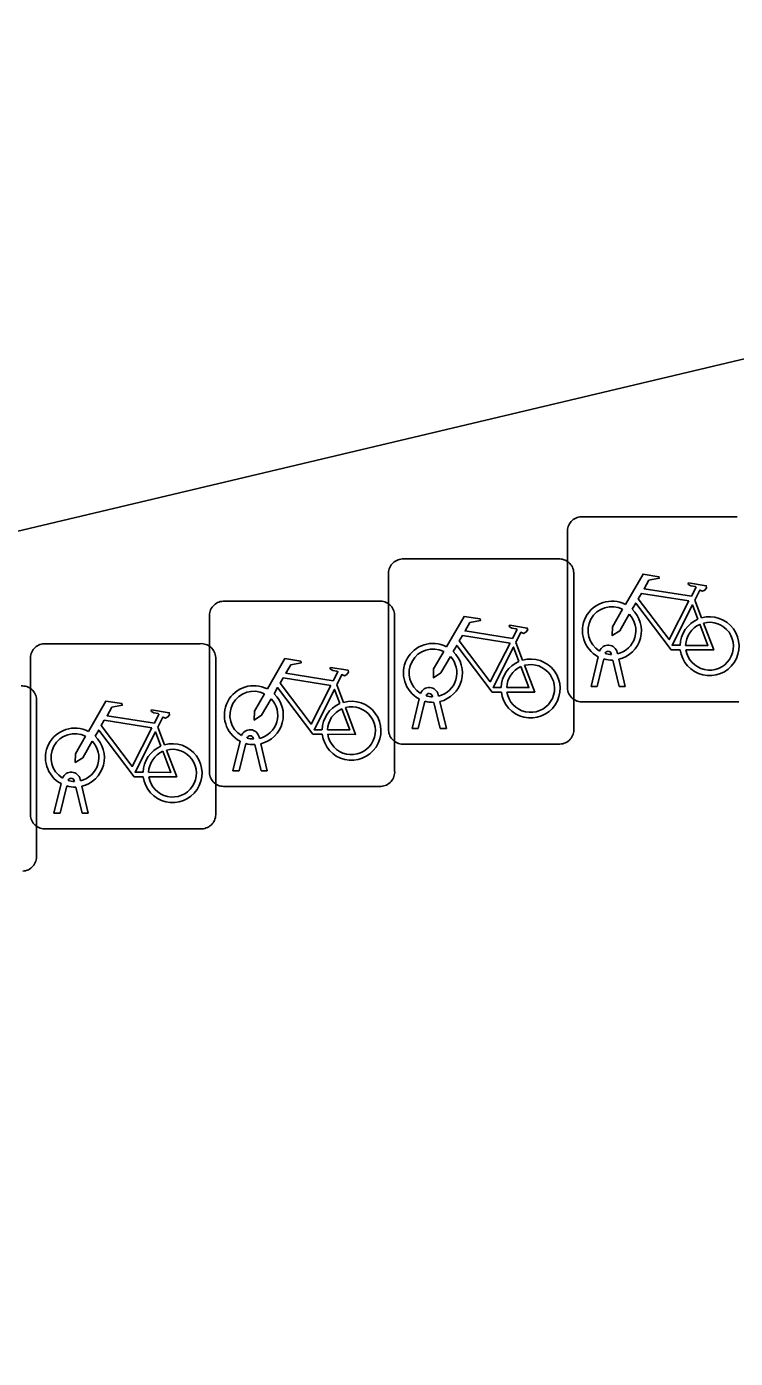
# Model space of a CAD drawing. Extents: x 160675 to 161153, y 383241 to 383714.
# Drawn here: x 160982.85 to 160986.68, y 383476.57 to 383483.75 of the extents above; entities that cross this region are included whole.
import ezdxf

# ---------------------------------------------------------------- set-up
doc = ezdxf.new("R2010")
doc.units = 0
for name, color, linetype in [('IMGEO_Fietsenrek', 7, 'Continuous'), ('IMGEO_Pand', 7, 'Continuous'), ('IMGEO_Voetpad_open', 7, 'Continuous')]:
    doc.layers.add(name, color=color, linetype=linetype)

msp = doc.modelspace()

# ---------------------------------------------------------------- linework, layer by layer
at = {"layer": 'IMGEO_Fietsenrek'}
for p, q in [((160985.8449, 383481.1095), (160986.6858, 383481.1095)), ((160986.6858, 383481.1095), (160985.8449, 383481.1095)), ((160985.7705, 383480.1849), (160985.7705, 383481.0258)), ((160985.7705, 383481.0258), (160985.7705, 383480.1849)), ((160984.8799, 383480.8815), (160985.7208, 383480.8815)), ((160985.7208, 383480.8815), (160984.8799, 383480.8815)), ((160984.8055, 383479.9569), (160984.8055, 383480.7978)), ((160984.8055, 383480.7978), (160984.8055, 383479.9569)), ((160985.8045, 383480.8071), (160985.8045, 383479.9662)), ((160985.8045, 383479.9662), (160985.8045, 383480.8071)), ((160983.9139, 383480.6535), (160984.7548, 383480.6535)), ((160984.7548, 383480.6535), (160983.9139, 383480.6535)), ((160986.4572, 383480.6592), (160986.4935, 383480.564)), ((160984.8385, 383480.5791), (160984.8385, 383479.7382)), ((160984.8385, 383479.7382), (160984.8385, 383480.5791)), ((160983.8395, 383479.7289), (160983.8395, 383480.5698)), ((160983.8395, 383480.5698), (160983.8395, 383479.7289)), ((160982.9489, 383480.4245), (160983.7898, 383480.4245)), ((160983.7898, 383480.4245), (160982.9489, 383480.4245)), ((160985.4922, 383480.4312), (160985.5285, 383480.336)), ((160986.0079, 383480.3659), (160986.0069, 383480.3702)), ((160986.0386, 383480.3774), (160986.0404, 383480.3695)), ((160982.8745, 383479.4999), (160982.8745, 383480.3408)), ((160982.8745, 383480.3408), (160982.8745, 383479.4999)), ((160983.8735, 383480.3501), (160983.8735, 383479.5092)), ((160983.8735, 383479.5092), (160983.8735, 383480.3501)), ((160985.8975, 383480.1943), (160985.9358, 383480.3543)), ((160985.9662, 383480.3421), (160985.9309, 383480.1943)), ((160986.049, 383480.1943), (160986.0151, 383480.336)), ((160986.0474, 383480.3403), (160986.0824, 383480.1943)), ((160984.5262, 383480.2032), (160984.5625, 383480.108)), ((160985.0736, 383480.1494), (160985.0754, 383480.1415)), ((160985.9309, 383480.1943), (160985.8975, 383480.1943)), ((160986.0824, 383480.1943), (160986.049, 383480.1943)), ((160982.9075, 383480.1221), (160982.9075, 383479.2812)), ((160982.9075, 383479.2812), (160982.9075, 383480.1221)), ((160984.9325, 383479.9663), (160984.9708, 383480.1263)), ((160985.0012, 383480.1141), (160984.9659, 383479.9663)), ((160985.0429, 383480.1379), (160985.0419, 383480.1422)), ((160985.084, 383479.9663), (160985.0501, 383480.108)), ((160985.0824, 383480.1123), (160985.1174, 383479.9663)), ((160986.6951, 383480.1105), (160985.8542, 383480.1105)), ((160985.8542, 383480.1105), (160986.6951, 383480.1105)), ((160983.5612, 383479.9742), (160983.5975, 383479.879)), ((160984.9659, 383479.9663), (160984.9325, 383479.9663)), ((160985.1174, 383479.9663), (160985.084, 383479.9663)), ((160983.9665, 383479.7383), (160984.0048, 383479.8983)), ((160984.0352, 383479.8861), (160983.9999, 383479.7383)), ((160984.0769, 383479.9099), (160984.0759, 383479.9142)), ((160984.118, 383479.7383), (160984.0841, 383479.88)), ((160984.1076, 383479.9214), (160984.1094, 383479.9135)), ((160984.1164, 383479.8843), (160984.1514, 383479.7383)), ((160985.7301, 383479.8825), (160984.8892, 383479.8825)), ((160984.8892, 383479.8825), (160985.7301, 383479.8825)), ((160983.9999, 383479.7383), (160983.9665, 383479.7383)), ((160984.1514, 383479.7383), (160984.118, 383479.7383)), ((160983.0015, 383479.5093), (160983.0398, 383479.6693)), ((160983.0702, 383479.6571), (160983.0349, 383479.5093)), ((160983.1119, 383479.6809), (160983.1109, 383479.6852)), ((160983.153, 383479.5093), (160983.1191, 383479.651)), ((160983.1426, 383479.6924), (160983.1444, 383479.6845)), ((160983.1514, 383479.6553), (160983.1864, 383479.5093)), ((160984.7641, 383479.6545), (160983.9232, 383479.6545)), ((160983.9232, 383479.6545), (160984.7641, 383479.6545)), ((160983.0349, 383479.5093), (160983.0015, 383479.5093)), ((160983.1864, 383479.5093), (160983.153, 383479.5093)), ((160983.7991, 383479.4255), (160982.9582, 383479.4255)), ((160982.9582, 383479.4255), (160983.7991, 383479.4255))]:
    msp.add_line(p, q, dxfattribs=at)
for points in [[(160986.0831, 383480.6362), (160986.1778, 383480.7997), (160986.264, 383480.7859), (160986.2657, 383480.7772), (160986.2096, 383480.7663), (160986.1834, 383480.721), (160986.4386, 383480.6802)], [(160986.4386, 383480.6802), (160986.4636, 383480.729), (160986.4585, 383480.733), (160986.4353, 383480.7367), (160986.4226, 383480.7442), (160986.4216, 383480.7473), (160986.4238, 383480.7519), (160986.5186, 383480.7368), (160986.5209, 383480.7265), (160986.5115, 383480.7141), (160986.4991, 383480.7077), (160986.4846, 383480.7139), (160986.4572, 383480.6592)], [(160986.4257, 383480.655), (160986.1689, 383480.696), (160986.1522, 383480.6672), (160986.3192, 383480.4469), (160986.4257, 383480.655)], [(160986.1038, 383480.5837), (160986.0522, 383480.4945), (160986.0123, 383480.4685), (160986.0135, 383480.516), (160986.068, 383480.6102)], [(160986.3788, 383480.3915), (160986.3291, 383480.3916), (160986.1384, 383480.6433), (160986.1194, 383480.6105)], [(160986.4737, 383480.557), (160986.4444, 383480.6338), (160986.335, 383480.4157), (160986.3777, 383480.4156)], [(160985.1181, 383480.4082), (160985.2128, 383480.5717), (160985.299, 383480.5579), (160985.3007, 383480.5492), (160985.2446, 383480.5383), (160985.2184, 383480.493), (160985.4736, 383480.4522)], [(160985.4736, 383480.4522), (160985.4986, 383480.501), (160985.4935, 383480.505), (160985.4703, 383480.5087), (160985.4576, 383480.5162), (160985.4566, 383480.5193), (160985.4588, 383480.5239), (160985.5536, 383480.5088), (160985.5559, 383480.4985), (160985.5465, 383480.4861), (160985.5341, 383480.4797), (160985.5196, 383480.4859), (160985.4922, 383480.4312)], [(160986.4077, 383480.4155), (160986.5276, 383480.4153), (160986.4844, 383480.5289)], [(160986.5042, 383480.5358), (160986.5592, 383480.3912), (160986.4091, 383480.3915)], [(160985.4607, 383480.427), (160985.2039, 383480.468), (160985.1872, 383480.4392), (160985.3542, 383480.2189), (160985.4607, 383480.427)], [(160985.1388, 383480.3557), (160985.0872, 383480.2665), (160985.0473, 383480.2405), (160985.0485, 383480.288), (160985.103, 383480.3822)], [(160985.4138, 383480.1635), (160985.3641, 383480.1636), (160985.1734, 383480.4153), (160985.1544, 383480.3825)], [(160985.5087, 383480.329), (160985.4794, 383480.4058), (160985.37, 383480.1877), (160985.4127, 383480.1876)], [(160984.1521, 383480.1802), (160984.2468, 383480.3437), (160984.333, 383480.3299), (160984.3347, 383480.3212), (160984.2786, 383480.3103), (160984.2524, 383480.265), (160984.5076, 383480.2242)], [(160984.5076, 383480.2242), (160984.5326, 383480.273), (160984.5275, 383480.277), (160984.5043, 383480.2807), (160984.4916, 383480.2882), (160984.4906, 383480.2913), (160984.4928, 383480.2959), (160984.5876, 383480.2808), (160984.5899, 383480.2705), (160984.5805, 383480.2581), (160984.5681, 383480.2517), (160984.5536, 383480.2579), (160984.5262, 383480.2032)], [(160985.4427, 383480.1875), (160985.5626, 383480.1873), (160985.5194, 383480.3009)], [(160985.5392, 383480.3078), (160985.5942, 383480.1632), (160985.4441, 383480.1635)], [(160984.4947, 383480.199), (160984.2379, 383480.24), (160984.2212, 383480.2112), (160984.3882, 383479.9909), (160984.4947, 383480.199)], [(160984.1728, 383480.1277), (160984.1212, 383480.0385), (160984.0813, 383480.0125), (160984.0825, 383480.06), (160984.137, 383480.1542)], [(160984.4478, 383479.9355), (160984.3981, 383479.9356), (160984.2074, 383480.1873), (160984.1884, 383480.1545)], [(160984.5427, 383480.101), (160984.5134, 383480.1778), (160984.404, 383479.9597), (160984.4467, 383479.9596)], [(160983.1871, 383479.9512), (160983.2818, 383480.1147), (160983.368, 383480.1009), (160983.3697, 383480.0922), (160983.3136, 383480.0813), (160983.2874, 383480.036), (160983.5426, 383479.9952)], [(160984.4767, 383479.9595), (160984.5966, 383479.9593), (160984.5534, 383480.0729)], [(160984.5732, 383480.0798), (160984.6282, 383479.9352), (160984.4781, 383479.9355)], [(160983.5297, 383479.97), (160983.2729, 383480.011), (160983.2562, 383479.9822), (160983.4232, 383479.7619), (160983.5297, 383479.97)], [(160983.5426, 383479.9952), (160983.5676, 383480.044), (160983.5625, 383480.048), (160983.5393, 383480.0517), (160983.5266, 383480.0592), (160983.5256, 383480.0623), (160983.5278, 383480.0669), (160983.6226, 383480.0518), (160983.6249, 383480.0415), (160983.6155, 383480.0291), (160983.6031, 383480.0227), (160983.5886, 383480.0289), (160983.5612, 383479.9742)], [(160983.4828, 383479.7065), (160983.4331, 383479.7066), (160983.2424, 383479.9583), (160983.2234, 383479.9255)], [(160983.5777, 383479.872), (160983.5484, 383479.9488), (160983.439, 383479.7307), (160983.4817, 383479.7306)], [(160983.2078, 383479.8987), (160983.1562, 383479.8095), (160983.1163, 383479.7835), (160983.1175, 383479.831), (160983.172, 383479.9252)], [(160983.5117, 383479.7305), (160983.6316, 383479.7303), (160983.5884, 383479.8439)], [(160983.6082, 383479.8508), (160983.6632, 383479.7062), (160983.5131, 383479.7065)]]:
    msp.add_lwpolyline(points, dxfattribs=at)
for centre, radius, start, end in [((160985.8482, 383481.0316), 0.0779, 92.4484, 184.28452), ((160985.8482, 383481.0316), 0.0779, 92.4484, 184.28452), ((160984.8832, 383480.8036), 0.0779, 92.4484, 184.28452), ((160984.8832, 383480.8036), 0.0779, 92.4484, 184.28452), ((160985.7266, 383480.8038), 0.0779, 2.4484, 94.28452), ((160985.7266, 383480.8038), 0.0779, 2.4484, 94.28452), ((160983.9172, 383480.5756), 0.0779, 92.4484, 184.28452), ((160983.9172, 383480.5756), 0.0779, 92.4484, 184.28452), ((160984.7606, 383480.5758), 0.0779, 2.4484, 94.28452), ((160984.7606, 383480.5758), 0.0779, 2.4484, 94.28452), ((160986.0101, 383480.4949), 0.159, 62.67661, 242.13685), ((160986.0101, 383480.4949), 0.129, 63.31916, 238.90302), ((160986.0101, 383480.4949), 0.129, 283.60429, 43.43025), ((160986.0101, 383480.4949), 0.159, 283.5766, 46.60424), ((160986.5367, 383480.4109), 0.159, 113.3408, 178.32165), ((160986.5367, 383480.4109), 0.159, 187.0065, 105.77075), ((160986.5367, 383480.4109), 0.129, 113.92302, 177.95563), ((160986.5367, 383480.4109), 0.129, 188.67146, 104.58832), ((160982.9522, 383480.3466), 0.0779, 92.4484, 184.28452), ((160982.9522, 383480.3466), 0.0779, 92.4484, 184.28452), ((160983.7956, 383480.3468), 0.0779, 2.4484, 94.28452), ((160983.7956, 383480.3468), 0.0779, 2.4484, 94.28452), ((160985.0451, 383480.2669), 0.159, 62.67661, 242.13685), ((160985.0451, 383480.2669), 0.129, 63.31916, 238.90302), ((160985.0451, 383480.2669), 0.159, 283.5766, 46.60424), ((160985.9899, 383480.3663), 0.0499, 12.8025, 158.69338), ((160985.9899, 383480.3663), 0.0174, 12.8025, 163.45023), ((160986.0101, 383480.4949), 0.129, 253.41502, 269.02044), ((160985.0451, 383480.2669), 0.129, 283.60429, 43.43025), ((160985.5717, 383480.1829), 0.159, 113.3408, 178.32165), ((160985.5717, 383480.1829), 0.159, 187.0065, 105.77075), ((160985.5717, 383480.1829), 0.129, 113.92302, 177.95563), ((160985.5717, 383480.1829), 0.129, 188.67146, 104.58832), ((160986.0101, 383480.4949), 0.159, 253.99666, 271.78671), ((160982.8296, 383480.1188), 0.0779, 2.4484, 94.28452), ((160982.8296, 383480.1188), 0.0779, 2.4484, 94.28452), ((160984.0791, 383480.0389), 0.159, 62.67661, 242.13685), ((160984.0791, 383480.0389), 0.129, 63.31916, 238.90302), ((160984.0791, 383480.0389), 0.159, 283.5766, 46.60424), ((160985.0249, 383480.1383), 0.0499, 12.8025, 158.69338), ((160985.0249, 383480.1383), 0.0174, 12.8025, 163.45023), ((160985.8484, 383480.1882), 0.0779, 182.4484, 274.28452), ((160985.8484, 383480.1882), 0.0779, 182.4484, 274.28452), ((160984.0791, 383480.0389), 0.129, 283.60429, 43.43025), ((160984.6057, 383479.9549), 0.159, 113.3408, 178.32165), ((160984.6057, 383479.9549), 0.159, 187.0065, 105.77075), ((160984.6057, 383479.9549), 0.129, 113.92302, 177.95563), ((160984.6057, 383479.9549), 0.129, 188.67146, 104.58832), ((160985.0451, 383480.2669), 0.159, 253.99666, 271.78671), ((160985.0451, 383480.2669), 0.129, 253.41502, 269.02044), ((160983.1141, 383479.8099), 0.159, 62.67661, 242.13685), ((160983.1141, 383479.8099), 0.129, 63.31916, 238.90302), ((160984.0589, 383479.9103), 0.0499, 12.8025, 158.69338), ((160984.8834, 383479.9602), 0.0779, 182.4484, 274.28452), ((160984.8834, 383479.9602), 0.0779, 182.4484, 274.28452), ((160985.7268, 383479.9604), 0.0779, 272.4484, 4.28452), ((160985.7268, 383479.9604), 0.0779, 272.4484, 4.28452), ((160983.1141, 383479.8099), 0.129, 283.60429, 43.43025), ((160983.1141, 383479.8099), 0.159, 283.5766, 46.60424), ((160983.6407, 383479.7259), 0.159, 113.3408, 178.32165), ((160983.6407, 383479.7259), 0.159, 187.0065, 105.77075), ((160984.0791, 383480.0389), 0.159, 253.99666, 271.78671), ((160984.0589, 383479.9103), 0.0174, 12.8025, 163.45023), ((160984.0791, 383480.0389), 0.129, 253.41502, 269.02044), ((160983.6407, 383479.7259), 0.129, 113.92302, 177.95563), ((160983.6407, 383479.7259), 0.129, 188.67146, 104.58832), ((160983.0939, 383479.6813), 0.0499, 12.8025, 158.69338), ((160983.9174, 383479.7322), 0.0779, 182.4484, 274.28452), ((160983.9174, 383479.7322), 0.0779, 182.4484, 274.28452), ((160984.7608, 383479.7324), 0.0779, 272.4484, 4.28452), ((160984.7608, 383479.7324), 0.0779, 272.4484, 4.28452), ((160983.1141, 383479.8099), 0.159, 253.99666, 271.78671), ((160983.0939, 383479.6813), 0.0174, 12.8025, 163.45023), ((160983.1141, 383479.8099), 0.129, 253.41502, 269.02044), ((160982.9524, 383479.5032), 0.0779, 182.4484, 274.28452), ((160982.9524, 383479.5032), 0.0779, 182.4484, 274.28452), ((160983.7958, 383479.5034), 0.0779, 272.4484, 4.28452), ((160983.7958, 383479.5034), 0.0779, 272.4484, 4.28452), ((160982.8298, 383479.2754), 0.0779, 272.4484, 4.28452), ((160982.8298, 383479.2754), 0.0779, 272.4484, 4.28452)]:
    msp.add_arc(centre, radius, start, end, dxfattribs=at)
at = {"layer": 'IMGEO_Pand'}
msp.add_lwpolyline([(160915.401, 383466.768), (160919.181, 383467.683), (160918.441, 383470.74), (160921.51, 383471.475), (160925.187, 383472.344), (160926.562, 383466.682), (160930.76, 383467.683), (160930.542, 383468.594), (160937.433, 383470.262), (160961.1, 383475.879), (160994.002, 383483.688)], dxfattribs=at)
at = {"layer": 'IMGEO_Voetpad_open'}
msp.add_lwpolyline([(161004.491, 383485.269), (160999.63, 383484.142), (160998.46, 383483.872), (160998.483, 383483.774), (160994.296, 383482.789), (160994.002, 383483.688), (160961.1, 383475.879), (160961.939, 383472.274), (160962.002, 383472.066), (160912.316, 383460.345), (160909.143, 383459.613), (160907.173, 383459.127), (160907.11, 383459.309), (160906.15, 383463.208), (160875.621, 383455.906), (160852.917, 383450.548), (160850.704, 383450.032), (160848.255, 383449.977), (160845.447, 383450.327)], dxfattribs=at)

doc.saveas('drawing.dxf')
